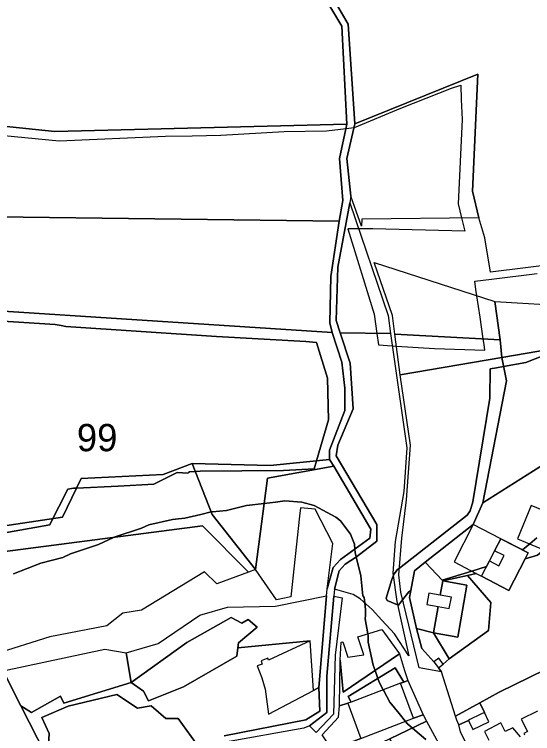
# Model space of a CAD drawing. Extents: x -477304 to -465429, y -1159113 to -1149210.
# Drawn here: x -468321 to -468036, y -1152826.2 to -1152430.9 of the extents above; entities that cross this region are included whole.
import ezdxf

# ---------------------------------------------------------------- set-up
doc = ezdxf.new("R2010")
doc.units = 0
for name, color, linetype in [('BPEJ_s', 7, 'Continuous'), ('orna_s', 7, 'Continuous'), ('PUPFL_s', 7, 'Continuous'), ('trav_porost_s', 7, 'Continuous'), ('voda_s', 7, 'Continuous')]:
    doc.layers.add(name, color=color, linetype=linetype)

msp = doc.modelspace()

# ---------------------------------------------------------------- linework, layer by layer
at = {"layer": 'BPEJ_s'}
for points in [[(-468475.27, -1152463.48), (-468466.5, -1152472.7), (-468452.79, -1152476.85), (-468416.94, -1152487.72), (-468413.13, -1152488.06), (-468406.02, -1152488.69), (-468388.1, -1152490.27), (-468369.39, -1152492.54), (-468341.01, -1152495.99), (-468334.26, -1152496.67), (-468296.47, -1152500.45), (-468237.93, -1152497.9), (-468223.18, -1152497.6)], [(-468334.26, -1152496.67), (-468296.47, -1152500.45), (-468237.93, -1152497.9), (-468223.18, -1152497.6), (-468207.39, -1152497.27), (-468172.61, -1152495.36), (-468149.28, -1152494.93), (-468138.62, -1152493.6), (-468134.17, -1152493.05), (-468134.09, -1152493.03), (-468134.01, -1152493.02), (-468108.55, -1152482.45), (-468080.56, -1152471.39), (-468075.53, -1152469.85), (-468075.24, -1152477.72), (-468074.83, -1152488.78), (-468076.95, -1152535.02), (-468075.07, -1152542.78), (-468073.29, -1152550.14), (-468123.83, -1152548.81), (-468129.51, -1152548.81), (-468131.72, -1152548.81), (-468136.55, -1152548.81), (-468137.66, -1152548.81), (-468123.19, -1152595.68), (-468121.66, -1152606.23), (-468120.74, -1152612.59), (-468113.3, -1152613.06), (-468110.93, -1152613.21), (-468089.89, -1152614.55), (-468062.25, -1152615.43), (-468062.7, -1152612.38), (-468063.16, -1152609.26), (-468064.94, -1152597.3), (-468066.69, -1152585.56), (-468067.2, -1152582.1), (-468067.88, -1152577.52), (-468058.61, -1152576.41), (-468033.48, -1152573.41)], [(-468223.18, -1152497.6), (-468207.39, -1152497.27), (-468172.61, -1152495.36), (-468149.28, -1152494.93), (-468138.62, -1152493.6), (-468134.17, -1152493.05), (-468134.09, -1152493.03), (-468134.01, -1152493.02), (-468108.55, -1152482.45), (-468080.56, -1152471.39), (-468075.53, -1152469.85), (-468075.24, -1152477.72), (-468074.83, -1152488.78), (-468076.95, -1152535.02), (-468075.07, -1152542.78), (-468073.29, -1152550.14), (-468123.83, -1152548.81), (-468129.51, -1152548.81), (-468131.72, -1152548.81), (-468136.55, -1152548.81), (-468137.66, -1152548.81), (-468123.19, -1152595.68), (-468121.66, -1152606.23), (-468120.74, -1152612.59), (-468113.3, -1152613.06), (-468110.93, -1152613.21), (-468089.89, -1152614.55), (-468062.25, -1152615.43), (-468062.7, -1152612.38), (-468063.16, -1152609.26), (-468064.94, -1152597.3), (-468066.69, -1152585.56), (-468067.2, -1152582.1), (-468067.88, -1152577.52), (-468058.61, -1152576.41), (-468033.48, -1152573.41)], [(-468442.09, -1152592.28), (-468298.59, -1152601.4), (-468295.23, -1152602.01), (-468292.66, -1152602.47), (-468209.95, -1152607.89), (-468160.73, -1152610.74), (-468154.87, -1152611.32), (-468148.85, -1152630.89), (-468148.22, -1152653.79), (-468154.79, -1152676.23), (-468156.1, -1152680.69), (-468173.03, -1152681.58), (-468218.85, -1152682), (-468221.47, -1152682.19), (-468224.78, -1152682.43), (-468225.3, -1152682.81), (-468225.64, -1152683.06), (-468231.57, -1152682.64), (-468244.3, -1152689.21), (-468263.86, -1152690.15), (-468286.8, -1152691.26), (-468287.59, -1152691.29), (-468288.41, -1152691.33), (-468291.59, -1152691.97), (-468296.49, -1152701.54), (-468299.81, -1152708.04), (-468301.57, -1152711.48), (-468352.31, -1152720.54)], [(-468352.31, -1152720.54), (-468301.57, -1152711.48), (-468299.81, -1152708.04), (-468296.49, -1152701.54), (-468291.59, -1152691.97), (-468288.41, -1152691.33), (-468287.59, -1152691.29), (-468286.8, -1152691.26), (-468263.86, -1152690.15), (-468244.3, -1152689.21), (-468231.57, -1152682.64), (-468225.64, -1152683.06), (-468225.3, -1152682.81), (-468224.78, -1152682.43), (-468221.47, -1152682.19), (-468218.85, -1152682), (-468173.03, -1152681.58), (-468156.1, -1152680.69), (-468154.79, -1152676.23), (-468148.22, -1152653.79), (-468148.85, -1152630.89), (-468154.87, -1152611.32), (-468160.73, -1152610.74), (-468209.95, -1152607.89), (-468292.66, -1152602.47), (-468295.23, -1152602.01), (-468298.59, -1152601.4), (-468442.09, -1152592.28)], [(-468033.69, -1152718.69), (-468037.61, -1152721.99), (-468041.55, -1152725.31), (-468053.52, -1152719.13), (-468056.93, -1152725.72), (-468059.81, -1152731.31), (-468061.4, -1152734.39), (-468069.52, -1152736.91), (-468085.74, -1152741.94), (-468095.18, -1152732.01), (-468100.99, -1152736.75), (-468102.96, -1152747.53), (-468104.1, -1152748.39), (-468107.5, -1152752.67), (-468109.83, -1152755.6), (-468110.33, -1152755.39), (-468115.98, -1152753.05), (-468116.62, -1152751.78), (-468115.3, -1152747.57), (-468113.43, -1152741.6), (-468112.65, -1152739.65), (-468112.16, -1152738.42), (-468110.25, -1152736.09), (-468109.21, -1152735.27), (-468072.08, -1152706.18), (-468070.38, -1152703.85), (-468068.9, -1152698.76), (-468059.56, -1152641.91), (-468059.34, -1152625.78), (-468055.96, -1152625.16), (-468051.95, -1152624.42), (-468039.84, -1152622.19), (-468019.14, -1152614.17)], [(-468019.14, -1152614.17), (-468039.84, -1152622.19), (-468051.95, -1152624.42), (-468055.96, -1152625.16), (-468059.34, -1152625.78), (-468059.56, -1152641.91), (-468068.9, -1152698.76), (-468070.38, -1152703.85), (-468072.08, -1152706.18), (-468109.21, -1152735.27), (-468110.25, -1152736.09), (-468112.16, -1152738.42), (-468112.65, -1152739.65), (-468113.43, -1152741.6), (-468115.3, -1152747.57), (-468116.62, -1152751.78), (-468115.98, -1152753.05), (-468110.33, -1152755.39), (-468109.83, -1152755.6), (-468107.5, -1152752.67), (-468104.1, -1152748.39), (-468102.96, -1152747.53), (-468100.99, -1152736.75), (-468095.18, -1152732.01), (-468085.74, -1152741.94), (-468069.52, -1152736.91), (-468061.4, -1152734.39), (-468059.81, -1152731.31), (-468056.93, -1152725.72), (-468053.52, -1152719.13), (-468041.55, -1152725.31), (-468037.61, -1152721.99), (-468033.69, -1152718.69)], [(-468321.5, -1152738.42), (-468306.44, -1152732.48), (-468294.35, -1152729.51), (-468290.11, -1152727.39), (-468274.84, -1152722.3), (-468266.57, -1152718.48), (-468266.1, -1152718.33), (-468251.08, -1152713.39), (-468247.06, -1152711.48), (-468234.12, -1152708.51), (-468230.67, -1152708.19), (-468227.33, -1152707.88), (-468218.47, -1152705.78), (-468212.7, -1152704.42), (-468212.06, -1152704.27), (-468204.42, -1152703.63), (-468193.4, -1152700.88), (-468183.71, -1152699.72), (-468177.36, -1152698.95), (-468172.19, -1152698.33), (-468162.85, -1152698.97), (-468156.07, -1152700.88), (-468144.19, -1152707.24), (-468141.64, -1152709.36), (-468136.13, -1152716.57), (-468134.01, -1152722.09), (-468133.76, -1152724.83), (-468133.58, -1152726.75), (-468132.99, -1152729.13), (-468130.4, -1152739.48), (-468129.34, -1152750.51), (-468129.23, -1152750.66), (-468128.71, -1152751.36), (-468128.33, -1152754.41), (-468127.86, -1152758.14), (-468127.99, -1152761.41), (-468128.07, -1152763.23), (-468126.58, -1152771.42), (-468126.37, -1152772.57), (-468126.37, -1152775.96), (-468123.62, -1152788.68), (-468122.65, -1152791.52), (-468121.15, -1152795.91), (-468120.43, -1152798.02), (-468118.19, -1152802.18), (-468117.9, -1152802.73), (-468114.5, -1152809.05), (-468109.42, -1152815.23), (-468105.91, -1152819.5), (-468104.74, -1152820.92), (-468102.09, -1152823.18), (-468094.77, -1152829.41)], [(-468094.77, -1152829.41), (-468102.09, -1152823.18), (-468104.74, -1152820.92), (-468105.91, -1152819.5), (-468109.42, -1152815.23), (-468114.5, -1152809.05), (-468117.9, -1152802.73), (-468118.19, -1152802.18), (-468120.43, -1152798.02), (-468121.15, -1152795.91), (-468122.65, -1152791.52), (-468123.62, -1152788.68), (-468126.37, -1152775.96), (-468126.37, -1152772.57), (-468126.58, -1152771.42), (-468128.07, -1152763.23), (-468127.99, -1152761.41), (-468127.86, -1152758.14), (-468128.33, -1152754.41), (-468128.71, -1152751.36), (-468129.23, -1152750.66), (-468129.34, -1152750.51), (-468130.4, -1152739.48), (-468132.99, -1152729.13), (-468133.58, -1152726.75), (-468133.76, -1152724.83), (-468134.01, -1152722.09), (-468136.13, -1152716.57), (-468141.64, -1152709.36), (-468144.19, -1152707.24), (-468156.07, -1152700.88), (-468162.85, -1152698.97), (-468172.19, -1152698.33), (-468177.36, -1152698.95), (-468183.71, -1152699.72), (-468193.4, -1152700.88), (-468204.42, -1152703.63), (-468212.06, -1152704.27), (-468212.7, -1152704.42), (-468218.47, -1152705.78), (-468227.33, -1152707.88), (-468230.67, -1152708.19), (-468234.12, -1152708.51), (-468247.06, -1152711.48), (-468251.08, -1152713.39), (-468266.1, -1152718.33), (-468266.57, -1152718.48), (-468274.84, -1152722.3), (-468290.11, -1152727.39), (-468294.35, -1152729.51), (-468306.44, -1152732.48), (-468321.5, -1152738.42)]]:
    msp.add_lwpolyline(points, dxfattribs=at)
at = {"layer": 'orna_s'}
for points in [[(-468054.64, -1152733.99), (-468051.75, -1152728.42), (-468056.93, -1152725.72), (-468053.52, -1152719.13), (-468038.42, -1152726.93), (-468040.07, -1152730.13), (-468049.04, -1152747.49), (-468064.14, -1152739.69), (-468059.81, -1152731.31)], [(-467995.44, -1152774.56), (-467985.55, -1152790.68), (-467990.16, -1152803.89), (-468003.91, -1152778.64), (-468054.49, -1152803.5), (-468065.1, -1152809.38), (-468078.35, -1152816.72), (-468086.06, -1152792.35), (-468087.82, -1152790.1), (-468085.14, -1152788.1), (-468081.92, -1152785.23), (-468060.27, -1152769.52), (-468058.95, -1152754.24), (-468071.75, -1152739.32), (-468067.1, -1152738.16), (-468064.14, -1152739.69), (-468049.04, -1152747.49), (-468040.07, -1152730.13), (-468033.38, -1152728.23), (-468029.82, -1152725.22), (-468025.77, -1152726.89), (-468007.29, -1152734.54), (-468009.25, -1152739.47)], [(-468095.18, -1152732.01), (-468085.46, -1152742.24), (-468086.84, -1152750.13), (-468093, -1152749.02), (-468094.12, -1152755.27), (-468087.94, -1152756.38), (-468090.48, -1152770.88), (-468099.91, -1152768.48), (-468103.66, -1152751.36), (-468100.99, -1152736.75)], [(-468085.46, -1152742.24), (-468071.75, -1152739.32), (-468058.95, -1152754.24), (-468060.27, -1152769.52), (-468081.92, -1152785.23), (-468090.48, -1152770.88), (-468077.18, -1152773.21), (-468072.16, -1152744.57)], [(-468072.16, -1152744.57), (-468077.18, -1152773.21), (-468090.48, -1152770.88), (-468087.94, -1152756.38), (-468081.82, -1152757.48), (-468080.7, -1152751.23), (-468086.84, -1152750.13), (-468085.46, -1152742.24)], [(-468090.48, -1152770.88), (-468081.92, -1152785.23), (-468085.14, -1152788.1), (-468087.59, -1152784.81), (-468090.27, -1152786.81), (-468097, -1152779.44), (-468099.91, -1152768.48)], [(-468137.39, -1152805.87), (-468111.66, -1152790.09), (-468106.83, -1152797.88), (-468108.7, -1152798.59), (-468135.85, -1152808.87)], [(-468106.83, -1152797.88), (-468104.73, -1152797.09), (-468096.28, -1152815.84), (-468101.52, -1152817.83), (-468108.7, -1152798.59)], [(-468062.54, -1152814.72), (-468064.42, -1152815.54), (-468070.51, -1152818.47), (-468071.32, -1152818.95), (-468076.55, -1152821.45), (-468077.77, -1152818.84), (-468078.35, -1152816.72), (-468065.1, -1152809.38)]]:
    msp.add_lwpolyline(points, close=True, dxfattribs=at)
for points in [[(-468060.54, -1152856.85), (-468075.66, -1152825.31), (-468076.55, -1152821.45), (-468071.32, -1152818.95), (-468068.93, -1152823.93), (-468060.14, -1152819.7), (-468062.54, -1152814.72), (-468065.1, -1152809.38), (-468054.49, -1152803.5), (-468003.91, -1152778.64)], [(-468033.28, -1152813.9), (-468042.24, -1152818.39), (-468038.86, -1152825.11), (-468040.89, -1152826.13), (-468040.48, -1152826.94)], [(-468042.64, -1152828.02), (-468046.86, -1152822.99), (-468051.08, -1152825.13), (-468053.51, -1152820.41), (-468062.56, -1152825.08), (-468060.13, -1152829.8)]]:
    msp.add_lwpolyline(points, dxfattribs=at)
at = {"layer": 'PUPFL_s'}
for points in [[(-468152.34, -1152239.84), (-468143.27, -1152239.41), (-468154.71, -1152260.59), (-468150.54, -1152342.36), (-468152.88, -1152417.42), (-468140.92, -1152437.42), (-468138.12, -1152491.25), (-468298.7, -1152495.36), (-468328.94, -1152492.19), (-468414.6, -1152482.07), (-468475.27, -1152463.48)], [(-468022.12, -1152567.96), (-468059.16, -1152572.54), (-468062.24, -1152553.71), (-468065.64, -1152542.66), (-468069.04, -1152528.12), (-468066.12, -1152463.82), (-468133.73, -1152491.12), (-468137.41, -1152436.3), (-468149.03, -1152416.36)]]:
    msp.add_lwpolyline(points, dxfattribs=at)
for points in [[(-468066.12, -1152463.82), (-468069.04, -1152528.12), (-468065.64, -1152542.66), (-468129.89, -1152543.5), (-468130.05, -1152547.24), (-468136.04, -1152530.84), (-468138.1, -1152510.11), (-468133.73, -1152491.12)], [(-468140.35, -1152533.18), (-468142.37, -1152544.49), (-468388.79, -1152541.54), (-468377.34, -1152532.96), (-468328.94, -1152492.19), (-468298.7, -1152495.36), (-468138.12, -1152491.25), (-468142.15, -1152510.2)], [(-468141.77, -1152605.93), (-468143.97, -1152599.13), (-468143.14, -1152569.84), (-468136.57, -1152534.58), (-468115.5, -1152596.39), (-468114.26, -1152606.34)], [(-468440.24, -1152586.65), (-468436.42, -1152573.99), (-468388.79, -1152541.54), (-468142.37, -1152544.49), (-468146.91, -1152575.06), (-468147.47, -1152600.37), (-468146.23, -1152605.76)], [(-468113.14, -1152596.35), (-468123.17, -1152567.23), (-468056.88, -1152588.74), (-468053.92, -1152609.75), (-468111.77, -1152606.71)], [(-468139.25, -1152636.29), (-468139.36, -1152648.7), (-468147.78, -1152670.41), (-468147.74, -1152675.49), (-468180.39, -1152678.9), (-468223.23, -1152677.74), (-468239.2, -1152683.81), (-468284.3, -1152686.09), (-468294.55, -1152707.25), (-468353.32, -1152716.1), (-468356.33, -1152702.81), (-468408.04, -1152649.47), (-468445.28, -1152622.5), (-468445.57, -1152602.88), (-468440.24, -1152586.65), (-468146.23, -1152605.76), (-468140.85, -1152622.13)], [(-468053.92, -1152609.75), (-468056.88, -1152588.74), (-468013.72, -1152591.29), (-468009.32, -1152603.49), (-468005.9, -1152611.43), (-468052.96, -1152619.46)], [(-467857.7, -1152600.97), (-467860.3, -1152616.6), (-467891.22, -1152666.5), (-467957.08, -1152704.97), (-467973.65, -1152698.32), (-467979.17, -1152708.82), (-467980.69, -1152711.17), (-468015.86, -1152705.7), (-468016.6, -1152709.26), (-468018.2, -1152708.6), (-468036.76, -1152700.92), (-468044.33, -1152719.21), (-468029.82, -1152725.22), (-468033.38, -1152728.23), (-468040.07, -1152730.13), (-468038.42, -1152726.93), (-468053.52, -1152719.13), (-468068.62, -1152711.32), (-468063.36, -1152699.32), (-467979.73, -1152646.63), (-467942.32, -1152635.38), (-467867.33, -1152604.98)], [(-468114.26, -1152606.34), (-468105.27, -1152669.1), (-468106.9, -1152693.12), (-468111.58, -1152720.66), (-468112.87, -1152738.09), (-468110.71, -1152753.68), (-468104.12, -1152783.55), (-468112.02, -1152771.44), (-468118.96, -1152763.88), (-468124.22, -1152758.05), (-468130.85, -1152752.17), (-468134.76, -1152749.78), (-468144.92, -1152746.84), (-468142.41, -1152736.72), (-468139.14, -1152733.07), (-468132.79, -1152729), (-468121.73, -1152720.47), (-468121.63, -1152711.39), (-468144, -1152673.56), (-468143.05, -1152667.61), (-468134.74, -1152647.7), (-468136.36, -1152622.56), (-468141.77, -1152605.93)], [(-467979.73, -1152646.63), (-468063.36, -1152699.32), (-468050.32, -1152632.41), (-468052.96, -1152619.46), (-468005.9, -1152611.43), (-468009.32, -1152603.49), (-467983.06, -1152604.14)], [(-468053.92, -1152609.75), (-468052.96, -1152619.46), (-468108.86, -1152629.11), (-468111.77, -1152606.71)], [(-468050.32, -1152632.41), (-468063.36, -1152699.32), (-468068.62, -1152711.32), (-468095.18, -1152732.01), (-468100.99, -1152736.75), (-468103.66, -1152751.36), (-468099.91, -1152768.48), (-468097, -1152779.44), (-468090.27, -1152786.81), (-468087.82, -1152790.1), (-468086.06, -1152792.35), (-468098.34, -1152790.02), (-468108.53, -1152748.49), (-468109.5, -1152739.04), (-468107.93, -1152718.79), (-468105.3, -1152697.74), (-468103.15, -1152667.77), (-468108.86, -1152629.11), (-468052.96, -1152619.46)], [(-468188.5, -1152736.06), (-468212.16, -1152705.78), (-468223.23, -1152677.74), (-468180.39, -1152678.9), (-468147.74, -1152675.49), (-468145.34, -1152679.33), (-468181.88, -1152685.85)], [(-468212.16, -1152705.78), (-468188.5, -1152736.06), (-468192.24, -1152737.46), (-468217.47, -1152711.98), (-468350.31, -1152729.32), (-468353.32, -1152716.1), (-468294.55, -1152707.25), (-468284.3, -1152686.09), (-468239.2, -1152683.81), (-468223.23, -1152677.74)], [(-468155.57, -1152702.84), (-468163.63, -1152702.13), (-468164.24, -1152706.74), (-468169, -1152751.09), (-468176.95, -1152752.75), (-468188.5, -1152736.06), (-468181.88, -1152685.85), (-468145.34, -1152679.33), (-468124.91, -1152713.95), (-468125.48, -1152718.76), (-468141.61, -1152730.58), (-468145.67, -1152734.89), (-468149.09, -1152746.69), (-468145.81, -1152721.73)], [(-468068.62, -1152711.32), (-468079.24, -1152731.89), (-468067.1, -1152738.16), (-468071.75, -1152739.32), (-468085.46, -1152742.24), (-468095.18, -1152732.01)], [(-468203.81, -1152756.69), (-468177.35, -1152756.19), (-468149.41, -1152750.51), (-468153.5, -1152800.83), (-468156.51, -1152802.49), (-468158.43, -1152775.21), (-468198.08, -1152779.07), (-468197.74, -1152776.33), (-468187.47, -1152767.8), (-468192.49, -1152763.59), (-468195.89, -1152765.53), (-468201.88, -1152762.49), (-468226.19, -1152776.08), (-468256.8, -1152798.16), (-468259.47, -1152781.84), (-468241.97, -1152776.71), (-468218.98, -1152761.22)]]:
    msp.add_lwpolyline(points, close=True, dxfattribs=at)
at = {"layer": 'trav_porost_s'}
for points in [[(-468339.3, -1152777.67), (-468350.31, -1152729.32), (-468217.47, -1152711.98), (-468192.24, -1152737.46), (-468209.62, -1152743.98), (-468216.52, -1152737.26), (-468251.17, -1152758.31), (-468261.4, -1152760.01), (-468270.21, -1152767.09), (-468301.5, -1152773.01), (-468331.97, -1152782.54)], [(-468158.78, -1152821.91), (-468149.2, -1152814.56), (-468149.11, -1152794.74), (-468145.39, -1152750.72), (-468140.7, -1152751.54), (-468144.53, -1152783.05), (-468145.49, -1152815.51), (-468155.05, -1152825.6)], [(-468228.09, -1152800.53), (-468247.32, -1152808.17), (-468250.01, -1152802.93), (-468256.8, -1152798.16), (-468226.19, -1152776.08), (-468201.88, -1152762.49), (-468195.89, -1152765.53), (-468192.49, -1152763.59), (-468187.47, -1152767.8), (-468197.74, -1152776.33), (-468198.08, -1152779.07), (-468198.66, -1152783.68)], [(-468128.86, -1152782.93), (-468132.15, -1152773.12), (-468118.97, -1152769.09), (-468109.21, -1152782.37), (-468140.24, -1152803.49), (-468141.84, -1152785.83), (-468141.25, -1152776.07), (-468140.34, -1152775.75), (-468137.57, -1152784.17)], [(-468317.43, -1152810.93), (-468327.26, -1152791.65), (-468271.22, -1152779.77), (-468259.47, -1152781.84), (-468256.8, -1152798.16), (-468293.89, -1152809.46), (-468295.66, -1152805.74), (-468311.65, -1152814.7)], [(-468109.21, -1152782.37), (-468106.39, -1152791.62), (-468104.73, -1152797.09), (-468106.83, -1152797.88), (-468111.66, -1152790.09), (-468137.39, -1152805.87), (-468135.85, -1152808.87), (-468137.71, -1152809.57), (-468142.26, -1152810.99), (-468141.84, -1152785.83), (-468140.24, -1152803.49)], [(-468254.54, -1152877.75), (-468271.73, -1152886.24), (-468276.89, -1152882.77), (-468295.76, -1152841.27), (-468302.37, -1152835.5), (-468301.97, -1152826.16), (-468306, -1152817.44), (-468291.44, -1152811.11), (-468264.74, -1152804.83), (-468253.25, -1152812.29), (-468245.72, -1152811.02), (-468237.7, -1152818.01), (-468231.02, -1152817.98), (-468221.49, -1152831.08), (-468215.41, -1152835.36), (-468231.34, -1152849.23)], [(-468291.44, -1152811.11), (-468306, -1152817.44), (-468301.97, -1152826.16), (-468302.37, -1152835.5), (-468295.76, -1152841.27), (-468276.89, -1152882.77), (-468271.73, -1152886.24), (-468254.54, -1152877.75), (-468231.34, -1152849.23), (-468215.41, -1152835.36), (-468221.49, -1152831.08), (-468231.02, -1152817.98), (-468237.7, -1152818.01), (-468245.72, -1152811.02), (-468253.25, -1152812.29), (-468264.74, -1152804.83)], [(-468151.67, -1152826.89), (-468142.79, -1152817.18), (-468142.26, -1152810.99), (-468137.71, -1152809.57), (-468130.52, -1152828.85), (-468146.51, -1152834.92)], [(-468141.87, -1152842.15), (-468146.51, -1152834.92), (-468130.52, -1152828.85), (-468101.52, -1152817.83), (-468096.28, -1152815.84), (-468094.31, -1152819.46), (-468114.48, -1152829.09)], [(-468096.47, -1152860.14), (-468114.48, -1152829.09), (-468094.31, -1152819.46), (-468083.24, -1152839.96), (-468069.07, -1152856.46), (-468083.67, -1152857.85)]]:
    msp.add_lwpolyline(points, close=True, dxfattribs=at)
for points in [[(-468276.2, -1152891.8), (-468317.43, -1152810.93), (-468311.65, -1152814.7), (-468295.66, -1152805.74), (-468293.89, -1152809.46), (-468256.8, -1152798.16), (-468250.01, -1152802.93), (-468247.32, -1152808.17), (-468228.09, -1152800.53), (-468198.66, -1152783.68), (-468198.08, -1152779.07), (-468158.43, -1152775.21), (-468181.31, -1152785.94), (-468181.7, -1152784.85), (-468185.38, -1152786.16), (-468184.72, -1152788.04), (-468187.5, -1152789.03), (-468185, -1152795.56), (-468183.08, -1152801.89), (-468181.35, -1152815.48), (-468156.51, -1152802.49), (-468153.5, -1152800.83), (-468152.97, -1152813.99), (-468160.73, -1152818.7), (-468205.66, -1152827.51)], [(-468496.91, -1152776.51), (-468459.77, -1152791.9), (-468450.8, -1152796.12), (-468445.38, -1152796.63), (-468432.17, -1152803.35), (-468386.8, -1152818.44), (-468385.28, -1152812.52), (-468376.62, -1152805.15), (-468354.78, -1152799.81), (-468336.95, -1152797.28), (-468327.26, -1152791.65), (-468317.43, -1152810.93), (-468276.2, -1152891.8), (-468289.61, -1152898.35), (-468309.59, -1152912.08), (-468351.71, -1152933.37), (-468368.47, -1152939.28), (-468385.4, -1152943.77), (-468443.98, -1152947.69), (-468482.73, -1152951.08)]]:
    msp.add_lwpolyline(points, dxfattribs=at)
at = {"layer": 'voda_s'}
for points in [[(-468149.03, -1152416.36), (-468137.41, -1152436.3), (-468133.73, -1152491.12), (-468138.1, -1152510.11), (-468136.04, -1152530.84), (-468136.57, -1152534.58), (-468143.14, -1152569.84), (-468143.97, -1152599.13), (-468141.77, -1152605.93), (-468136.36, -1152622.56), (-468134.74, -1152647.7), (-468143.05, -1152667.61), (-468144, -1152673.56), (-468121.63, -1152711.39), (-468121.73, -1152720.47), (-468132.79, -1152729), (-468139.14, -1152733.07), (-468142.41, -1152736.72), (-468144.92, -1152746.84), (-468145.39, -1152750.72), (-468149.11, -1152794.74), (-468149.2, -1152814.56), (-468158.78, -1152821.91), (-468161.89, -1152823.19), (-468204.86, -1152830.94)], [(-468205.66, -1152827.51), (-468160.73, -1152818.7), (-468152.97, -1152813.99), (-468153.5, -1152800.83), (-468149.41, -1152750.51), (-468149.09, -1152746.69), (-468145.67, -1152734.89), (-468141.61, -1152730.58), (-468125.48, -1152718.76), (-468124.91, -1152713.95), (-468145.34, -1152679.33), (-468147.74, -1152675.49), (-468147.78, -1152670.41), (-468139.36, -1152648.7), (-468139.25, -1152636.29), (-468140.85, -1152622.13), (-468146.23, -1152605.76), (-468147.47, -1152600.37), (-468146.91, -1152575.06), (-468142.37, -1152544.49), (-468140.35, -1152533.18), (-468142.15, -1152510.2), (-468138.12, -1152491.25), (-468140.92, -1152437.42), (-468152.88, -1152417.42)]]:
    msp.add_lwpolyline(points, dxfattribs=at)

# ---------------------------------------------------------------- texts
at = {"layer": 'BPEJ_s'}
msp.add_text('99', height=15, dxfattribs=at).set_placement((-468286.66, -1152671.04))

doc.saveas('drawing.dxf')
